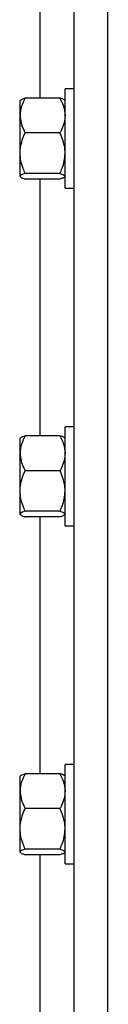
# Model space of a CAD drawing. Header units: inches. Extents: x 170 to 284, y 215 to 248.
# Tile 522 of 656: x 202.2504 to 202.2949, y 243.4571 to 243.9561. Entities that reach past the tile are written whole.
import ezdxf

# ---------------------------------------------------------------- set-up
doc = ezdxf.new("R2010")
doc.units = ezdxf.units.IN
doc.header["$LTSCALE"] = 0.25
doc.header["$MEASUREMENT"] = 0
doc.layers.add('LH FRONT OF HOOD', color=7, linetype='Continuous')

msp = doc.modelspace()

# ---------------------------------------------------------------- linework, layer by layer
at = {"layer": 'LH FRONT OF HOOD'}
for p, q in [((202.27776, 239.82111), (202.27776, 244.14469)), ((202.26064, 243.91637), (202.26064, 244.05097)), ((202.29488, 239.82111), (202.29488, 244.03279)), ((202.27776, 243.92097), (202.27317, 243.92097)), ((202.27317, 243.87067), (202.27317, 243.92097)), ((202.25059, 243.91531), (202.2504, 243.91508)), ((202.2504, 243.90754), (202.2504, 243.91508)), ((202.2706, 243.91637), (202.25297, 243.91637)), ((202.27317, 243.91508), (202.27298, 243.91531)), ((202.2504, 243.88845), (202.2504, 243.90754)), ((202.2706, 243.89872), (202.25297, 243.89872)), ((202.2504, 243.87673), (202.2504, 243.88845)), ((202.2504, 243.87656), (202.2504, 243.87673)), ((202.2504, 243.87656), (202.25059, 243.87634)), ((202.2706, 243.87817), (202.25297, 243.87817)), ((202.2706, 243.87528), (202.25297, 243.87528)), ((202.26064, 243.74516), (202.26064, 243.87528)), ((202.27298, 243.87634), (202.27317, 243.87656)), ((202.27317, 243.87067), (202.27776, 243.87067)), ((202.2706, 243.74516), (202.25297, 243.74516)), ((202.27776, 243.74977), (202.27317, 243.74977)), ((202.27317, 243.69947), (202.27317, 243.74977)), ((202.25059, 243.7441), (202.2504, 243.74388)), ((202.2504, 243.73634), (202.2504, 243.74388)), ((202.27317, 243.74388), (202.27298, 243.7441)), ((202.2504, 243.71724), (202.2504, 243.73634)), ((202.2706, 243.72751), (202.25297, 243.72751)), ((202.2504, 243.70552), (202.2504, 243.71724)), ((202.2504, 243.70536), (202.2504, 243.70552)), ((202.2504, 243.70536), (202.25059, 243.70513)), ((202.2706, 243.70697), (202.25297, 243.70697)), ((202.27298, 243.70513), (202.27317, 243.70536)), ((202.2706, 243.70407), (202.25297, 243.70407)), ((202.26064, 243.57395), (202.26064, 243.70407)), ((202.27317, 243.69947), (202.27776, 243.69947)), ((202.27776, 243.57856), (202.27317, 243.57856)), ((202.27317, 243.52826), (202.27317, 243.57856)), ((202.25059, 243.57289), (202.2504, 243.57267)), ((202.2504, 243.56513), (202.2504, 243.57267)), ((202.2706, 243.57395), (202.25297, 243.57395)), ((202.27317, 243.57267), (202.27298, 243.57289)), ((202.2504, 243.54603), (202.2504, 243.56513)), ((202.2706, 243.5563), (202.25297, 243.5563)), ((202.2504, 243.53431), (202.2504, 243.54603)), ((202.2706, 243.53576), (202.25297, 243.53576)), ((202.2504, 243.53415), (202.2504, 243.53431)), ((202.2504, 243.53415), (202.25059, 243.53393)), ((202.2706, 243.53287), (202.25297, 243.53287)), ((202.26064, 243.40275), (202.26064, 243.53287)), ((202.27298, 243.53393), (202.27317, 243.53415)), ((202.27317, 243.52826), (202.27776, 243.52826))]:
    msp.add_line(p, q, dxfattribs=at)
for points, knots in [([(202.25297, 243.91637), (202.25229, 243.91499), (202.25092, 243.9122), (202.2504, 243.90915), (202.2504, 243.90758), (202.2504, 243.90754)], [0, 0, 0, 0, 0.484341, 0.986328, 1, 1, 1, 1]), ([(202.25066, 243.91525), (202.25071, 243.91534), (202.25089, 243.91564), (202.25185, 243.91601), (202.25271, 243.91629), (202.25297, 243.91637)], [0, 0, 0, 0, 0.237471, 0.77815, 1, 1, 1, 1]), ([(202.2706, 243.91637), (202.27127, 243.91499), (202.27265, 243.9122), (202.27316, 243.90915), (202.27317, 243.90758), (202.27317, 243.90754)], [0, 0, 0, 0, 0.484341, 0.986328, 1, 1, 1, 1]), ([(202.27291, 243.91525), (202.27285, 243.91534), (202.27268, 243.91564), (202.27171, 243.91601), (202.27085, 243.91629), (202.2706, 243.91637)], [0, 0, 0, 0, 0.237471, 0.77815, 1, 1, 1, 1]), ([(202.2504, 243.90754), (202.25049, 243.90631), (202.25069, 243.90379), (202.25185, 243.90087), (202.25271, 243.8992), (202.25297, 243.89872)], [0, 0, 0, 0, 0.406291, 0.827266, 1, 1, 1, 1]), ([(202.27317, 243.90754), (202.27307, 243.90631), (202.27287, 243.90379), (202.27172, 243.90087), (202.27085, 243.8992), (202.2706, 243.89872)], [0, 0, 0, 0, 0.4062906, 0.8272664, 1, 1, 1, 1]), ([(202.2504, 243.88845), (202.2504, 243.88868), (202.25042, 243.89022), (202.25084, 243.89309), (202.25187, 243.89627), (202.25269, 243.89811), (202.25297, 243.89872)], [0, 0, 0, 0, 0.066532, 0.435283, 0.814551, 1, 1, 1, 1]), ([(202.27317, 243.88845), (202.27316, 243.88868), (202.27315, 243.89022), (202.27273, 243.89309), (202.2717, 243.89627), (202.27087, 243.89811), (202.2706, 243.89872)], [0, 0, 0, 0, 0.066532, 0.435283, 0.814551, 1, 1, 1, 1]), ([(202.25297, 243.87817), (202.25258, 243.87904), (202.25168, 243.8811), (202.25064, 243.88453), (202.25048, 243.88713), (202.2504, 243.88845)], [0, 0, 0, 0, 0.26546, 0.628076, 1, 1, 1, 1]), ([(202.2706, 243.87817), (202.27098, 243.87904), (202.27188, 243.8811), (202.27292, 243.88453), (202.27309, 243.88713), (202.27317, 243.88845)], [0, 0, 0, 0, 0.26546, 0.628076, 1, 1, 1, 1]), ([(202.25297, 243.87817), (202.25229, 243.87795), (202.25092, 243.87749), (202.2504, 243.87699), (202.2504, 243.87673), (202.2504, 243.87673)], [0, 0, 0, 0, 0.484341, 0.986328, 1, 1, 1, 1]), ([(202.2504, 243.87673), (202.25049, 243.87652), (202.25069, 243.87611), (202.25185, 243.87563), (202.25271, 243.87536), (202.25297, 243.87528)], [0, 0, 0, 0, 0.406291, 0.827266, 1, 1, 1, 1]), ([(202.2706, 243.87817), (202.27127, 243.87795), (202.27265, 243.87749), (202.27316, 243.87699), (202.27317, 243.87673), (202.27317, 243.87673)], [0, 0, 0, 0, 0.484341, 0.986328, 1, 1, 1, 1]), ([(202.27291, 243.8764), (202.27285, 243.87631), (202.27268, 243.876), (202.27171, 243.87563), (202.27085, 243.87536), (202.2706, 243.87528)], [0, 0, 0, 0, 0.237471, 0.77815, 1, 1, 1, 1]), ([(202.25297, 243.74516), (202.25229, 243.74379), (202.25092, 243.74099), (202.2504, 243.73794), (202.2504, 243.73638), (202.2504, 243.73634)], [0, 0, 0, 0, 0.484341, 0.986328, 1, 1, 1, 1]), ([(202.25066, 243.74404), (202.25071, 243.74413), (202.25089, 243.74444), (202.25185, 243.74481), (202.25271, 243.74508), (202.25297, 243.74516)], [0, 0, 0, 0, 0.237471, 0.77815, 1, 1, 1, 1]), ([(202.2706, 243.74516), (202.27127, 243.74379), (202.27265, 243.74099), (202.27316, 243.73794), (202.27317, 243.73638), (202.27317, 243.73634)], [0, 0, 0, 0, 0.484341, 0.986328, 1, 1, 1, 1]), ([(202.27291, 243.74404), (202.27285, 243.74413), (202.27268, 243.74444), (202.27171, 243.74481), (202.27085, 243.74508), (202.2706, 243.74516)], [0, 0, 0, 0, 0.237471, 0.77815, 1, 1, 1, 1]), ([(202.2504, 243.73634), (202.25049, 243.7351), (202.25069, 243.73259), (202.25185, 243.72966), (202.25271, 243.728), (202.25297, 243.72751)], [0, 0, 0, 0, 0.406291, 0.827266, 1, 1, 1, 1]), ([(202.27317, 243.73634), (202.27307, 243.7351), (202.27287, 243.73259), (202.27172, 243.72966), (202.27085, 243.728), (202.2706, 243.72751)], [0, 0, 0, 0, 0.4062906, 0.8272664, 1, 1, 1, 1]), ([(202.2504, 243.71724), (202.2504, 243.71747), (202.25042, 243.71901), (202.25084, 243.72189), (202.25187, 243.72506), (202.25269, 243.7269), (202.25297, 243.72751)], [0, 0, 0, 0, 0.066532, 0.435283, 0.814551, 1, 1, 1, 1]), ([(202.27317, 243.71724), (202.27316, 243.71747), (202.27315, 243.71901), (202.27273, 243.72189), (202.2717, 243.72506), (202.27087, 243.7269), (202.2706, 243.72751)], [0, 0, 0, 0, 0.066532, 0.435283, 0.814551, 1, 1, 1, 1]), ([(202.25297, 243.70697), (202.25258, 243.70784), (202.25168, 243.70989), (202.25064, 243.71332), (202.25048, 243.71592), (202.2504, 243.71724)], [0, 0, 0, 0, 0.26546, 0.628076, 1, 1, 1, 1]), ([(202.2706, 243.70697), (202.27098, 243.70784), (202.27188, 243.70989), (202.27292, 243.71332), (202.27309, 243.71592), (202.27317, 243.71724)], [0, 0, 0, 0, 0.26546, 0.628076, 1, 1, 1, 1]), ([(202.25297, 243.70697), (202.25229, 243.70674), (202.25092, 243.70628), (202.2504, 243.70578), (202.2504, 243.70553), (202.2504, 243.70552)], [0, 0, 0, 0, 0.484341, 0.986328, 1, 1, 1, 1]), ([(202.2504, 243.70552), (202.25049, 243.70532), (202.25069, 243.7049), (202.25185, 243.70443), (202.25271, 243.70415), (202.25297, 243.70407)], [0, 0, 0, 0, 0.406291, 0.827266, 1, 1, 1, 1]), ([(202.2706, 243.70697), (202.27127, 243.70674), (202.27265, 243.70628), (202.27316, 243.70578), (202.27317, 243.70553), (202.27317, 243.70552)], [0, 0, 0, 0, 0.484341, 0.986328, 1, 1, 1, 1]), ([(202.27291, 243.70519), (202.27285, 243.7051), (202.27268, 243.7048), (202.27171, 243.70443), (202.27085, 243.70415), (202.2706, 243.70407)], [0, 0, 0, 0, 0.237471, 0.77815, 1, 1, 1, 1]), ([(202.25297, 243.57395), (202.25229, 243.57258), (202.25092, 243.56979), (202.2504, 243.56674), (202.2504, 243.56517), (202.2504, 243.56513)], [0, 0, 0, 0, 0.484341, 0.986328, 1, 1, 1, 1]), ([(202.25066, 243.57284), (202.25071, 243.57293), (202.25089, 243.57323), (202.25185, 243.5736), (202.25271, 243.57388), (202.25297, 243.57395)], [0, 0, 0, 0, 0.237471, 0.77815, 1, 1, 1, 1]), ([(202.2706, 243.57395), (202.27127, 243.57258), (202.27265, 243.56979), (202.27316, 243.56674), (202.27317, 243.56517), (202.27317, 243.56513)], [0, 0, 0, 0, 0.484341, 0.986328, 1, 1, 1, 1]), ([(202.27291, 243.57284), (202.27285, 243.57293), (202.27268, 243.57323), (202.27171, 243.5736), (202.27085, 243.57388), (202.2706, 243.57395)], [0, 0, 0, 0, 0.237471, 0.77815, 1, 1, 1, 1]), ([(202.2504, 243.56513), (202.25049, 243.56389), (202.25069, 243.56138), (202.25185, 243.55845), (202.25271, 243.55679), (202.25297, 243.5563)], [0, 0, 0, 0, 0.406291, 0.827266, 1, 1, 1, 1]), ([(202.27317, 243.56513), (202.27307, 243.56389), (202.27287, 243.56138), (202.27172, 243.55845), (202.27085, 243.55679), (202.2706, 243.5563)], [0, 0, 0, 0, 0.406291, 0.827266, 1, 1, 1, 1]), ([(202.2504, 243.54603), (202.2504, 243.54627), (202.25042, 243.54781), (202.25084, 243.55068), (202.25187, 243.55385), (202.25269, 243.5557), (202.25297, 243.5563)], [0, 0, 0, 0, 0.066532, 0.435283, 0.814551, 1, 1, 1, 1]), ([(202.27317, 243.54603), (202.27316, 243.54627), (202.27315, 243.54781), (202.27273, 243.55068), (202.2717, 243.55385), (202.27087, 243.5557), (202.2706, 243.5563)], [0, 0, 0, 0, 0.066532, 0.435283, 0.814551, 1, 1, 1, 1]), ([(202.25297, 243.53576), (202.25258, 243.53663), (202.25168, 243.53869), (202.25064, 243.54212), (202.25048, 243.54472), (202.2504, 243.54603)], [0, 0, 0, 0, 0.26546, 0.628076, 1, 1, 1, 1]), ([(202.2706, 243.53576), (202.27098, 243.53663), (202.27188, 243.53869), (202.27292, 243.54212), (202.27309, 243.54472), (202.27317, 243.54603)], [0, 0, 0, 0, 0.26546, 0.628076, 1, 1, 1, 1]), ([(202.25297, 243.53576), (202.25229, 243.53554), (202.25092, 243.53508), (202.2504, 243.53458), (202.2504, 243.53432), (202.2504, 243.53431)], [0, 0, 0, 0, 0.484341, 0.986328, 1, 1, 1, 1]), ([(202.2706, 243.53576), (202.27127, 243.53554), (202.27265, 243.53508), (202.27316, 243.53458), (202.27317, 243.53432), (202.27317, 243.53431)], [0, 0, 0, 0, 0.484341, 0.986328, 1, 1, 1, 1]), ([(202.2504, 243.53431), (202.25049, 243.53411), (202.25069, 243.5337), (202.25185, 243.53322), (202.25271, 243.53295), (202.25297, 243.53287)], [0, 0, 0, 0, 0.406291, 0.827266, 1, 1, 1, 1]), ([(202.27291, 243.53398), (202.27285, 243.53389), (202.27268, 243.53359), (202.27171, 243.53322), (202.27085, 243.53295), (202.2706, 243.53287)], [0, 0, 0, 0, 0.237471, 0.77815, 1, 1, 1, 1])]:
    msp.add_open_spline(points, degree=3, knots=knots, dxfattribs=at)

doc.saveas('drawing.dxf')
